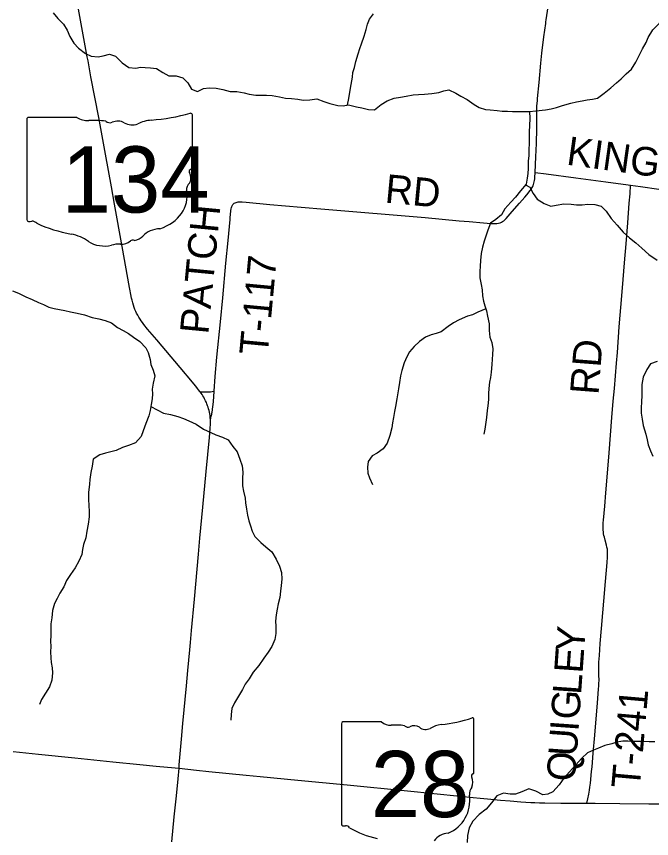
# Model space of a CAD drawing. Extents: x 1442749 to 1756758, y 235267 to 677782.
# Drawn here: x 1600502 to 1607177, y 483604 to 492250 of the extents above; entities that cross this region are included whole.
import ezdxf

# ---------------------------------------------------------------- set-up
doc = ezdxf.new("R2010")
doc.units = 0
for name, color, linetype in [('GM_X_Minor_River', 7, 'Continuous'), ('GM_X_State_Location', 7, 'Continuous'), ('GM_X_State_Route', 7, 'Continuous'), ('GM_X_State_Shield', 7, 'Continuous'), ('GM_X_Township_Road', 7, 'Continuous'), ('GM_X_Township_Road_Text', 7, 'Continuous')]:
    doc.layers.add(name, color=color, linetype=linetype)

msp = doc.modelspace()

# ---------------------------------------------------------------- linework, layer by layer
at = {"layer": 'GM_X_Minor_River'}
for points in [[(1600888.9, 492288.6), (1600936.2, 492227.8), (1600995.6, 492170.9), (1601034.9, 492106.3), (1601062.1, 492039.8), (1601105.2, 491969.1), (1601154.7, 491918.3), (1601226.1, 491861.3), (1601287.9, 491834.4), (1601362, 491825.4), (1601414.3, 491836.8), (1601478.7, 491852), (1601544.6, 491833.1), (1601611.9, 491764.1), (1601681.4, 491715.1), (1601755.5, 491708.1), (1601805.7, 491715.5), (1601855.8, 491712.8), (1601911.9, 491710.1), (1601974, 491701.3), (1602039.7, 491662.3), (1602105.3, 491625.4), (1602179.5, 491624.4), (1602249.5, 491605.5), (1602304.9, 491550.6), (1602340.1, 491484), (1602403.9, 491461.2), (1602468.5, 491492.4), (1602528.8, 491499.6), (1602601, 491496.7), (1602671, 491483.8), (1602746.9, 491460.7), (1602817.1, 491459.8), (1602895.1, 491448.8), (1602947.1, 491434.1), (1603017.1, 491423.2), (1603071.2, 491422.5), (1603131.4, 491423.7), (1603189.5, 491418.9), (1603265.5, 491403.9), (1603329.5, 491391), (1603393.6, 491386.2), (1603457.7, 491379.4), (1603515.8, 491370.6), (1603584, 491373.7), (1603658.3, 491384.8), (1603732.1, 491355.8), (1603796, 491334.9), (1603880, 491313.8), (1603934.1, 491309), (1603992.4, 491322.3), (1604076.3, 491299.2), (1604130.3, 491290.5), (1604202.3, 491271.5), (1604266.4, 491268.7), (1604335.4, 491325.9), (1604398, 491361.2), (1604472.6, 491390.3), (1604536.9, 491401.4), (1604597.2, 491412.7), (1604671.6, 491425.8), (1604727.9, 491431), (1604790, 491432.2), (1604866.3, 491439.3), (1604942.7, 491452.3), (1604995.1, 491467.7), (1605045.3, 491477), (1605119.1, 491444), (1605172.8, 491413.2), (1605238.5, 491378.3), (1605312, 491325.3), (1605365.8, 491294.5), (1605431.6, 491271.6), (1605481.7, 491266.9), (1605553.8, 491260), (1605607.9, 491255.3), (1605662, 491252.6), (1605716.1, 491251.9), (1605766.2, 491249.2), (1605832.5, 491252.4), (1605894.6, 491251.6), (1605960.9, 491256.7), (1606061.3, 491267.4), (1606121.6, 491278.7), (1606178, 491294), (1606242.4, 491315.2), (1606329, 491340.1), (1606389.3, 491353.4), (1606447.6, 491362.6), (1606501.9, 491372), (1606556.1, 491379.3), (1606608.5, 491392.6), (1606679.3, 491441.8), (1606748.3, 491501), (1606807.1, 491552.4), (1606857.8, 491593.8), (1606910.7, 491647.3), (1606965.5, 491696.7), (1607012.6, 491770.2), (1607049.7, 491845.9)], [(1603980.5, 491319.6), (1603995.3, 491388.4), (1604006.2, 491454.4), (1604019.3, 491534.4), (1604032.4, 491610.4), (1604039.1, 491662.5), (1604053.8, 491714.4), (1604068.7, 491776.3), (1604091.8, 491856.2), (1604112.6, 491912), (1604129.4, 491963.9), (1604156.5, 492041.7), (1604177.5, 492113.6), (1604190.3, 492169.6), (1604213, 492221.4), (1604253.9, 492279)], [(1607049.7, 491845.9), (1607080.7, 491909.6), (1607119.7, 491975.3), (1607140.4, 492029.1), (1607191.7, 492110.6), (1607256.7, 492175.9), (1607295.8, 492245.6), (1607352.5, 492290.9)], [(1605895.7, 491251.6), (1605897.6, 491175.4), (1605891.7, 491035.1), (1605889, 490979), (1605886.4, 490788.7), (1605881.6, 490728.6), (1605878.6, 490652.5), (1605875.8, 490600.4), (1605871.1, 490548.4), (1605860.3, 490486.4), (1605799.2, 490415), (1605748.1, 490349.5), (1605697.3, 490296.1), (1605636.2, 490228.7), (1605599.3, 490165), (1605540.4, 490113.7), (1605483.8, 490076.4), (1605456.7, 490002.5), (1605438, 489950.7), (1605417, 489886.8), (1605400.2, 489824.9), (1605387.2, 489756.9), (1605378.2, 489682.9), (1605375.4, 489622.8), (1605370.6, 489566.7), (1605371.8, 489502.6), (1605386.9, 489432.2), (1605396.1, 489374), (1605401.3, 489313.8), (1605410.6, 489257.5), (1605424, 489207.3), (1605441.3, 489152.9), (1605452.6, 489096.6), (1605469.6, 489018.3), (1605468.6, 488948.1), (1605477.7, 488877.9), (1605499, 488821.5), (1605508.1, 488755.2), (1605505.3, 488695.1), (1605500.6, 488645.1), (1605497.9, 488589), (1605492.8, 488508.9), (1605484.1, 488454.9), (1605475.3, 488402.9), (1605468.5, 488338.8), (1605463.7, 488284.8), (1605462.9, 488220.6), (1605456, 488156.6), (1605449.3, 488104.6), (1605442.3, 488032.5), (1605431.3, 487958.5), (1605424.6, 487908.5), (1605415.9, 487856.5)], [(1605853.9, 490479), (1605897.9, 490453.8), (1605933.2, 490389.2), (1605976.5, 490328.5), (1606048.1, 490283.5), (1606119.9, 490254.5), (1606174.2, 490265.8), (1606254.6, 490280.8), (1606330.7, 490275.8), (1606386.8, 490269.1), (1606446.9, 490268.3), (1606507.2, 490275.5), (1606579.4, 490272.6), (1606647.3, 490255.7), (1606698.7, 490200.9), (1606753.9, 490126), (1606815.1, 490055.1), (1606880.3, 489982.1), (1606945.6, 489921.1), (1607011.1, 489868.1), (1607074.6, 489813.2), (1607149.9, 489746.1), (1607237.3, 489688.8)], [(1600460.6, 489363.8), (1600522.4, 489339), (1600600.2, 489301.9), (1600665.9, 489273), (1600733.7, 489242), (1600785.6, 489219.3), (1600843.4, 489194.5), (1600897.3, 489179.8), (1600953.3, 489167), (1601011.3, 489156.2), (1601071.3, 489143.5), (1601139.3, 489130.5), (1601217.3, 489111.5), (1601299.1, 489084.4), (1601367.1, 489071.5), (1601433.1, 489052.6), (1601500.9, 489029.6), (1601562.5, 488980.7)], [(1605433.6, 489177.1), (1605350.9, 489140.1), (1605296.3, 489110.7), (1605242, 489097.4), (1605155.2, 489058.4), (1605094.7, 489029.1), (1605038, 488989.8), (1604965, 488932.6), (1604912.7, 488915.2), (1604860.3, 488901.9), (1604799.9, 488878.6), (1604737.1, 488831.3), (1604682.2, 488779.9), (1604631.4, 488724.5), (1604604.6, 488670.7), (1604577.6, 488606.9), (1604552.5, 488527.1), (1604537.7, 488471.1), (1604528.7, 488401.1), (1604517.8, 488333.1), (1604498.4, 488229.1), (1604487.3, 488149.1), (1604476.5, 488095.1), (1604465.7, 488033.1), (1604454.9, 487975.2), (1604446.1, 487923.2), (1604427, 487843.2), (1604399.9, 487761.4), (1604355, 487703.9), (1604292.2, 487656.6), (1604239.7, 487629.2), (1604198.7, 487569.6), (1604189.9, 487509.6), (1604195.1, 487447.4), (1604212.5, 487397.1), (1604243.6, 487326.5)], [(1601562.5, 488980.7), (1601624.2, 488945.9), (1601679.9, 488917.1), (1601733.6, 488878.3), (1601799.1, 488831.4), (1601860.4, 488766.4), (1601887.8, 488716), (1601906.9, 488643.6), (1601914.2, 488591.3), (1601937.4, 488528.9), (1601956.7, 488470.5), (1601937.6, 488394.6), (1601928.8, 488330.6), (1601932.1, 488280.5), (1601929.4, 488228.4), (1601918.6, 488170.4), (1601907.7, 488104.4), (1601894.9, 488050.4), (1601861.8, 487970.7), (1601832.7, 487892.9), (1601811.8, 487831), (1601752.8, 487767.7), (1601680.2, 487738.5), (1601617.7, 487715.3), (1601551.1, 487686.1), (1601494.8, 487670.8), (1601438.5, 487657.5), (1601378.1, 487640.2), (1601309.3, 487595), (1601298.3, 487521), (1601285.3, 487453), (1601274.3, 487381), (1601269.6, 487331), (1601260.5, 487244.9), (1601259.4, 487168.8), (1601262.6, 487106.6), (1601265.8, 487044.4), (1601265.1, 486988.3), (1601256, 486912.3), (1601243, 486836.3), (1601230, 486766.3), (1601207, 486698.4), (1601196.3, 486642.5), (1601187.5, 486590.5), (1601158.5, 486520.7), (1601117.5, 486451), (1601068.4, 486381.5), (1601027.5, 486319.9), (1600998.5, 486252.2), (1600957.5, 486184.6), (1600928.7, 486128.8), (1600901.9, 486075), (1600880.9, 486001.1), (1600873.9, 485927.1), (1600862.9, 485861.1), (1600862.3, 485809), (1600863.3, 485738.8), (1600860.5, 485680.7), (1600861.8, 485622.6), (1600861.1, 485568.5), (1600862.2, 485504.3), (1600867.6, 485454.1), (1600878.9, 485399.9), (1600880.1, 485345.7), (1600875.1, 485271.6), (1600848.1, 485199.8), (1600807.1, 485134.2), (1600764.1, 485066.6), (1600743.3, 485012.8)], [(1607235.1, 488622.6), (1607166.5, 488597.4), (1607127.6, 488537.8), (1607088.5, 488458.1), (1607075.4, 488380.1), (1607076.5, 488312), (1607075.8, 488259.9), (1607073, 488201.8), (1607068, 488131.7), (1607069.3, 488077.5), (1607078.5, 488013.3), (1607089.7, 487949), (1607118.5, 487858.4), (1607129.8, 487798.2), (1607143.1, 487745.9), (1607166.3, 487681.5), (1607191.6, 487627)], [(1601915.1, 488149.2), (1602047.7, 488076.5), (1602121.7, 488063.5), (1602197.6, 488042.5), (1602257.5, 488021.7), (1602313.4, 487996.9), (1602389.1, 487963.9), (1602468.6, 487908.7), (1602546.4, 487875.6), (1602598.2, 487850.9), (1602668, 487826), (1602727.8, 487799.1), (1602775, 487728.4), (1602822.4, 487671.6), (1602851.4, 487593.1), (1602874.5, 487522.6), (1602879.7, 487458.4), (1602876.8, 487390.3), (1602877.7, 487312.1), (1602887, 487257.9), (1602904.1, 487183.5), (1602909.4, 487133.3), (1602918.6, 487069.1), (1602931.8, 487004.8), (1602943, 486946.5), (1602960.4, 486892.2), (1602979.7, 486835.8), (1603009, 486781.3), (1603070.3, 486716.4), (1603121.9, 486671.6), (1603185.4, 486620.7), (1603232.4, 486541.9), (1603267.6, 486469.3), (1603286.7, 486402.9), (1603289.8, 486332.7), (1603284.9, 486266.6), (1603276.1, 486204.6), (1603269.2, 486138.5), (1603254.2, 486072.6), (1603243.5, 486016.6), (1603230.7, 485958.7), (1603225.7, 485890.6), (1603227, 485836.5), (1603228, 485762.3), (1603219.2, 485698.2), (1603186.1, 485622.5), (1603147.2, 485564.9), (1603102.2, 485501.3), (1603049.1, 485425.9), (1602990, 485354.5), (1602946.9, 485284.9), (1602906.1, 485227.3), (1602877.2, 485171.5), (1602846.4, 485117.8), (1602795.2, 485032.3), (1602766.3, 484970.5), (1602759.4, 484908.5), (1602756.6, 484848.4)], [(1607211.7, 484622.3), (1607153.5, 484623), (1607089.4, 484625.9), (1607031.3, 484626.6), (1606979.1, 484625.3), (1606927, 484630), (1606876.9, 484628.6), (1606812.5, 484617.5), (1606760.2, 484602.1), (1606687.7, 484583), (1606619.2, 484553.8), (1606566.8, 484534.4), (1606504.2, 484505.2), (1606443.3, 484449.9), (1606378.2, 484376.5), (1606315.1, 484305.2), (1606256, 484239.8), (1606206.9, 484168.3), (1606139.8, 484095), (1606087.3, 484071.6), (1606033.1, 484064.3), (1605959.4, 484101.4), (1605887.6, 484128.3), (1605814.9, 484095.2), (1605746.4, 484070.1), (1605690.3, 484070.8), (1605620.2, 484081.7), (1605551.6, 484052.5), (1605496.5, 483979.1), (1605439.5, 483913.7), (1605364.6, 483858.5), (1605297.4, 483787.2), (1605258.4, 483715.6), (1605241.3, 483637.7), (1605238.3, 483561.5)]]:
    msp.add_lwpolyline(points, dxfattribs=at)
at = {"layer": 'GM_X_State_Route'}
for points in [[(1601254.5, 491783.1), (1601246.9, 491824.3), (1601176.6, 492211.7), (1601106.2, 492602.4), (1601077.6, 492759.7)], [(1602135.8, 483568.9), (1602161, 483833.4), (1602183.3, 484052.1), (1602201.5, 484231.5), (1602210.9, 484343.2), (1602213.9, 484378.6), (1602237.6, 484649.9), (1602251.7, 484813.3), (1602287.6, 485208.7), (1602303.7, 485371.9), (1602323.6, 485587.5), (1602330.8, 485665.9), (1602341.6, 485793.4), (1602373.8, 486123.2), (1602416.2, 486593.6), (1602430.6, 486763.7), (1602462.1, 487090.2), (1602496.1, 487466), (1602530.8, 487821.9), (1602539.6, 487916.5), (1602541.8, 487965.4), (1602541.4, 487987.2), (1602541, 488007.6), (1602541, 488007.7), (1602539, 488030.7), (1602537.2, 488049.7), (1602533.9, 488069.7), (1602530.7, 488088.2), (1602526.1, 488106.8), (1602522.1, 488122.8), (1602516.3, 488140.9), (1602511.2, 488156.9), (1602504, 488175), (1602498.1, 488190.1), (1602489.4, 488208.4), (1602480, 488228.4), (1602470.7, 488245), (1602462.5, 488259.5), (1602453.5, 488273.3), (1602442.9, 488289.5), (1602433.5, 488302.1), (1602430.4, 488306.2), (1602416.2, 488325.1), (1602405.7, 488339.1), (1602387.4, 488361.8), (1602367, 488387), (1602352.2, 488405.3), (1602223.7, 488558.7), (1601976.7, 488848.1), (1601879, 488963.2), (1601839.8, 489011.9), (1601825.5, 489031.5), (1601812.5, 489049.2), (1601800.8, 489067.3), (1601787.3, 489088), (1601776, 489108.8), (1601765.2, 489128.7), (1601756.8, 489146.7), (1601747.2, 489168.6), (1601739.7, 489189.7), (1601731.6, 489215), (1601725, 489237), (1601717.1, 489267.1), (1601712.2, 489288.2), (1601704.7, 489325), (1601700.6, 489345.3), (1601696.6, 489365.5), (1601690.5, 489399.2), (1601613.1, 489830.5), (1601532.9, 490276.1), (1601499.8, 490460.1), (1601437.2, 490802.2), (1601367.6, 491186.3), (1601285.5, 491614.7), (1601254.5, 491783.1)], [(1600467.7, 484520.5), (1600735.2, 484492.8), (1601117, 484454), (1601515, 484412.5), (1601798.9, 484384.2), (1601971.8, 484366.9), (1602170.9, 484347.2), (1602210.9, 484343.2), (1602393.3, 484324.4), (1602523.8, 484310.7), (1602915.5, 484271.1), (1603062.5, 484257.3), (1603460.6, 484216.6), (1603976.7, 484168.1), (1604613.5, 484106.1), (1605165.1, 484051), (1605302.2, 484036.9), (1605377.4, 484029.9), (1605452.4, 484022.6), (1605589.4, 484007.4), (1605690.9, 483999.4), (1605802.1, 483990.4), (1605856.2, 483987), (1605907, 483983.8), (1605950.5, 483982.4), (1605998.9, 483980.9), (1606055.8, 483980.1), (1606222.1, 483977.7), (1606402.5, 483977.4), (1606496.1, 483976.2), (1606582.8, 483975), (1606842.1, 483972.4), (1607147.1, 483970.2), (1607324.1, 483968.3)]]:
    msp.add_lwpolyline(points, dxfattribs=at)
at = {"layer": 'GM_X_State_Shield'}
for p, q in [((1602351.4, 490661.7), (1602351.4, 491214.4)), ((1600611.2, 491170.1), (1600611.2, 490113.4)), ((1601138, 491188.2), (1600628.3, 491188.2)), ((1602351.2, 490661.8), (1602351.4, 490661.7)), ((1603918.6, 484812.1), (1603918.6, 483755.4)), ((1604340, 484830.2), (1603932.3, 484830.2)), ((1605310.7, 484303.7), (1605310.7, 484856.4)), ((1605310.6, 484303.8), (1605310.7, 484303.7))]:
    msp.add_line(p, q, dxfattribs=at)
for centre, radius, start, end in [((1603934.5, 484814.3), 16.1, 98.1301, 188.1301), ((1604437.1, 484952.9), 156.4, 231.61951, 271.11188), ((1604488.9, 484237), 561.6, 80.48669, 94.98827), ((1605003.1, 484507.5), 297, 97.34618, 120.76885), ((1604814.8, 486270.8), 1476.4, 275.84447, 288.90645), ((1605295.3, 484858.7), 15.5, 351.86209, 97.738), ((1604616.4, 484819.8), 45.1, 219.79206, 297.10237), ((1604682.7, 484697.7), 93.8, 54.46668, 119.14113), ((1604803.8, 484865.2), 112.9, 233.85621, 294.82819), ((1605307.1, 484263.1), 24, 107.94398, 210.33697), ((1605294.2, 484301.6), 16.6, 289.60381, 7.73413), ((1605154.5, 484193.2), 144, 340.03296, 23.64957), ((1605366.2, 484072.4), 104.8, 136.8065, 186.92959), ((1604897.5, 484002.1), 369.3, 292.30889, 8.98584), ((1603934.6, 483753.1), 16.3, 171.95839, 258.30661), ((1603937.1, 483861.2), 124.2, 267.33899, 280.60386), ((1603962.5, 483694.5), 44.8, 29.74838, 93.27175), ((1604527.8, 484643.8), 1066.1, 240.41292, 257.1985), ((1605053.2, 483458.8), 202.2, 94.40312, 142.57675)]:
    msp.add_arc(centre, radius, start, end, dxfattribs=at)
for centre, major_axis, start_param, end_param in [((1601731.5, 492628.8), (1845.5, 0), 4.814394, 5.042369), ((1602332.1, 491216.7), (19.4, 0), 6.141152, 7.989035), ((1600631.1, 491172.3), (20.2, 0), 1.712693, 3.28349), ((1601259.3, 491310.9), (195.5, 0), 4.042523, 4.731795), ((1601324.2, 490595), (702, 0), 1.404758, 1.657858), ((1601483.5, 491177.8), (56.4, 0), 3.836095, 5.185415), ((1601566.3, 491055.7), (117.3, 0), 0.950623, 2.079405), ((1601717.7, 491223.2), (141.1, 0), 4.081561, 5.145723), ((1601966.9, 490865.5), (371.3, 0), 1.699011, 2.107814), ((1602346.9, 490621.1), (30, 0), 1.883978, 3.671073), ((1602156.2, 490551.2), (180, 0), 5.934695, 6.695948), ((1602330.7, 490659.5), (20.7, 0), 5.05454, 6.418171), ((1602420.8, 490430.4), (130.9, 0), 2.387724, 3.262537), ((1601834.9, 490360.1), (461.6, 0), 5.101752, 6.440018), ((1600631.3, 490111.1), (20.3, 0), 3.00124, 4.508301), ((1600634.4, 490219.2), (155.2, 0), 4.665946, 4.897461), ((1600666.2, 490052.5), (56, 0), 0.519207, 1.627899), ((1601372.8, 491001.8), (1332.7, 0), 4.195997, 4.488961), ((1602029.5, 489816.8), (252.8, 0), 1.647645, 2.488434), ((1600975.4, 489638.7), (417, 0), 0.823519, 1.323587), ((1601726.2, 489865.8), (39.7, 0), 1.147584, 2.315152), ((1601709.2, 490011), (149.1, 0), 4.937069, 5.64225), ((1601426.4, 490047.2), (264.6, 0), 4.026481, 4.996735), ((1601579.3, 489681.9), (217.4, 0), 1.495662, 1.94098), ((1601598.6, 489968.1), (141, 0), 4.691044, 5.507374)]:
    msp.add_ellipse(centre, major_axis=major_axis, ratio=0.8, start_param=start_param, end_param=end_param, dxfattribs=at)
at = {"layer": 'GM_X_Township_Road'}
for points in [[(1605953.4, 490610.7), (1605961.2, 490775.1), (1605967.1, 490912.8), (1605971.3, 491073.5), (1605971, 491253.9), (1605972, 491283.6), (1605972.9, 491309.7), (1605974.6, 491334.8), (1605976.8, 491365.3), (1605978.4, 491388.2), (1605994.5, 491554.8), (1606013.6, 491760.5), (1606024.4, 491864.9), (1606045.1, 492034.3), (1606064.3, 492175.8), (1606066.7, 492193.5), (1606069.8, 492213.7), (1606097.8, 492397.8)], [(1602579.1, 488308.6), (1602590.8, 488464), (1602609.7, 488666.5), (1602646.2, 489038.8), (1602669.5, 489290.3), (1602704.3, 489656.1), (1602728.5, 489894.4), (1602748.3, 490116.6), (1602749.9, 490139.6), (1602752.2, 490165.7), (1602755.8, 490208.6), (1602758.2, 490228.3), (1602761.3, 490241.3), (1602764.5, 490250.3), (1602767.9, 490259), (1602772, 490266.2), (1602776.8, 490273.2), (1602783.4, 490279.6), (1602791.4, 490286), (1602799.4, 490290.9), (1602809.7, 490295.3), (1602820.8, 490298.6), (1602833.7, 490301), (1602843.7, 490301.9), (1602853.6, 490302.2), (1602873.3, 490301.5), (1602915.8, 490297.4), (1603164, 490273.6), (1603494.2, 490245.9), (1603742.6, 490224.3), (1604079.4, 490196.3), (1604461.9, 490165.1), (1604798.5, 490135), (1605154.5, 490102.5), (1605259, 490092.7), (1605409.1, 490079.2), (1605487.7, 490073.2), (1605504.6, 490072.3), (1605523.8, 490072.1), (1605534.7, 490072.3), (1605550, 490073.3), (1605569.5, 490076.1), (1605585.3, 490080.2), (1605600.5, 490086.3), (1605611.8, 490093), (1605623.1, 490101.4), (1605632.4, 490109.2), (1605648.9, 490125.2), (1605710.4, 490197.7), (1605788.2, 490286.6), (1605844.3, 490350.9), (1605866.2, 490375.5), (1605901.5, 490418.7), (1605912.2, 490434.9), (1605922.8, 490451.7), (1605931.6, 490470.5), (1605937, 490484.7), (1605940.4, 490497.2), (1605944, 490511.7), (1605946.6, 490526.1), (1605948.9, 490544), (1605950.3, 490558.8), (1605953.2, 490604.7), (1605953.4, 490610.7)], [(1605953.4, 490610.7), (1606068.1, 490596.6), (1606379.8, 490553), (1606695.2, 490510), (1606932.7, 490479.4), (1606957.5, 490476)], [(1606496.1, 483976.2), (1606507.4, 484022.4), (1606519, 484070.3), (1606522.6, 484091.8), (1606526.1, 484112.3), (1606530.1, 484144.3), (1606535.4, 484187.1), (1606547.5, 484311.1), (1606552.6, 484360), (1606563, 484500.6), (1606579.8, 484690.1), (1606610.3, 485033.1), (1606621.1, 485173.7), (1606623, 485210.3), (1606624.6, 485242.5), (1606624.7, 485264), (1606624.9, 485281.9), (1606624, 485311.4), (1606623, 485340.9), (1606622.5, 485365.2), (1606622.1, 485386.8), (1606622.2, 485404.1), (1606622.3, 485422.8), (1606623.1, 485443.1), (1606623.6, 485458.9), (1606628.6, 485530.9), (1606638.4, 485655.2), (1606650.4, 485812.2), (1606663.8, 485978.9), (1606674.1, 486099.8), (1606692, 486309), (1606711.7, 486508.2), (1606715.5, 486563.8), (1606715.5, 486582.8), (1606715.7, 486606.5), (1606713.9, 486629.1), (1606712.4, 486649), (1606708.6, 486669.2), (1606704.5, 486690.9), (1606690.2, 486741.4), (1606681.1, 486772.9), (1606676.9, 486790.3), (1606672.7, 486808), (1606670.4, 486827.2), (1606667.6, 486850.2), (1606667.2, 486872.9), (1606666.9, 486892.8), (1606669, 486926.1), (1606670.6, 486951.7), (1606684.7, 487098.7), (1606697, 487239.2), (1606720, 487530.3), (1606730.3, 487661.1), (1606761.2, 488033.8), (1606774.8, 488203.8), (1606785.9, 488337.8), (1606807.8, 488602.6), (1606817.7, 488717), (1606838.3, 488985.2), (1606865.7, 489312.1), (1606879.9, 489485.4), (1606894.4, 489658.6), (1606909.1, 489858.1), (1606927.6, 490080.4), (1606943.1, 490286.5), (1606950.6, 490385.3), (1606957.5, 490476)], [(1606957.5, 490476), (1607059.5, 490462), (1607254.5, 490435.1), (1607482, 490403.9), (1607726, 490372.8), (1607849.6, 490356.3), (1608103.2, 490322.1), (1608223.5, 490305.9), (1608252.8, 490302.4), (1608642.8, 490248.9), (1608821.8, 490225.7), (1609417.6, 490151.6), (1609635.5, 490122.5), (1609866.6, 490094.3), (1610113.5, 490059.6), (1610399.6, 490020.6), (1610881, 489957.1), (1610962.2, 489946.5)], [(1602433.5, 488302.1), (1602461.9, 488302.1), (1602481.9, 488302.1), (1602503.3, 488302.1), (1602518.1, 488301.8), (1602530.3, 488302.3), (1602540.7, 488303.2), (1602557.7, 488304.7), (1602579.1, 488308.6)], [(1602541, 488007.6), (1602549.8, 488047.1), (1602554.2, 488066.5), (1602557.1, 488079.8), (1602559.1, 488089.6), (1602562.5, 488113.1), (1602563.5, 488120.7), (1602568.2, 488167.9), (1602571.6, 488202.3), (1602575.1, 488252.2), (1602579, 488307), (1602579.1, 488308.6)]]:
    msp.add_lwpolyline(points, dxfattribs=at)

# ---------------------------------------------------------------- texts
at = {"layer": 'GM_X_State_Location'}
for s, p in [('s', (1601461.7, 490571.5)), ('r', (1601461.7, 490571.5)), ('s', (1604598.9, 484213.5)), ('r', (1604598.9, 484213.5))]:
    msp.add_text(s, height=1, dxfattribs=at).set_placement(p)
for s, p in [('134', (1601108.7, 490498.7)), ('28', (1604347.1, 484140.8))]:
    msp.add_text(s, height=1, rotation=0.00001, dxfattribs=at).set_placement(p)
at = {"layer": 'GM_X_State_Shield'}
for s, p in [('134', (1600978.1, 490187.9)), ('28', (1604225.5, 483829.9))]:
    msp.add_text(s, height=696.1, dxfattribs=at).set_placement(p)
at = {"layer": 'GM_X_Township_Road_Text'}
for s, rotation, p in [('KING', 352.05908, (1606273.7, 490693.3)), ('RD', 354.58412, (1604367.1, 490293.5)), ('PATCH', 84.57941, (1602518, 488901.8)), ('T-117', 84.66514, (1603141.8, 488679.6)), ('RD', 85.5983, (1606619, 488265.5)), ('Y', 85.64627, (1606467.2, 485558.9)), ('E', 85.97239, (1606451.5, 485335.5)), ('L', 85.99051, (1606435.8, 485111.7)), ('T-241', 85.00574, (1607052.4, 484122.2)), ('G', 85.98769, (1606417.3, 484848.3)), ('I', 85.98445, (1606408.7, 484725.4)), ('U', 85.98601, (1606390.2, 484462)), ('Q', 85.98601, (1606371.7, 484198.7))]:
    msp.add_text(s, height=300, rotation=rotation, dxfattribs=at).set_placement(p)

doc.saveas('drawing.dxf')
